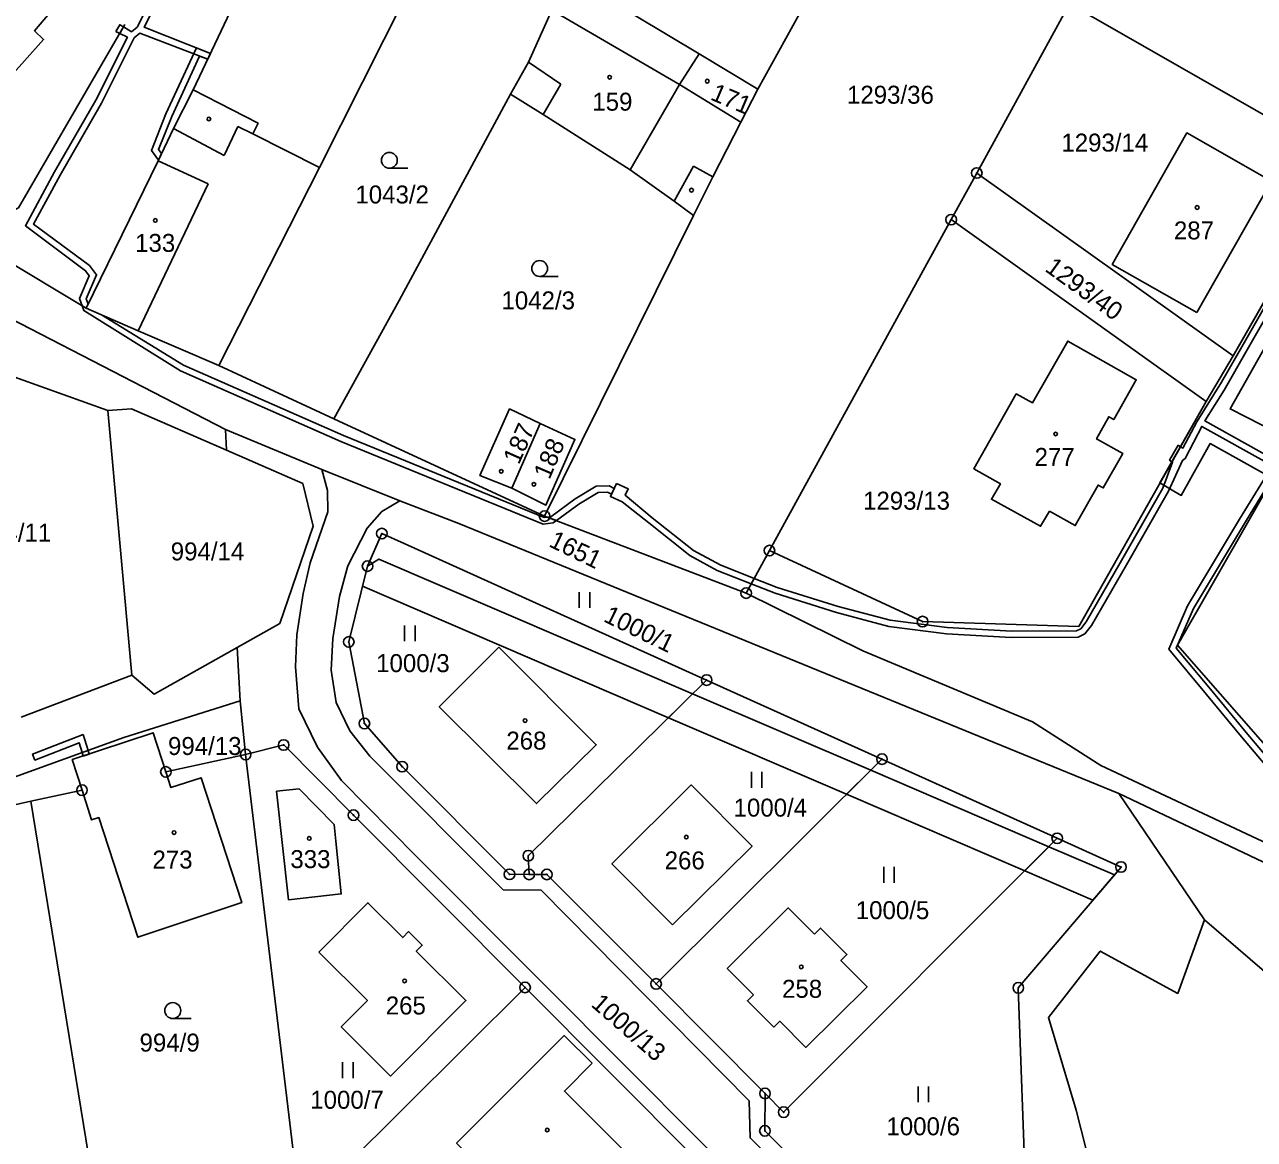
# Model space of a CAD drawing. Extents: x -680203 to -673936, y -1102717 to -1093650.
# Drawn here: x -676600.6 to -676484.3, y -1100837.8 to -1100732.3 of the extents above; entities that cross this region are included whole.
import ezdxf

# ---------------------------------------------------------------- set-up
doc = ezdxf.new("R2010")
doc.units = 0
for name, color, linetype in [('SOxx02xx_Koleje_param další_Popis10', 7, 'Continuous'), ('SOxxxxxx_Koleje_hlavní_body_Popis10', 7, 'Continuous'), ('SOxxxxxx_Koleje_LN_parametry_Popis10', 7, 'Continuous'), ('SOxxxxxx_Koleje_param další_Popis10', 7, 'Continuous'), ('SOxxxxxx_Osa_bod_P', 7, 'Continuous'), ('SOxxxxxx_Staničení_Popis10', 7, 'Continuous'), ('x_prac', 7, 'Continuous')]:
    doc.layers.add(name, color=color, linetype=linetype)

msp = doc.modelspace()

# ---------------------------------------------------------------- linework, layer by layer
at = {"layer": 'SOxx02xx_Koleje_param další_Popis10'}
for centre, radius in [((-676510.59, -1100746.39), 0.5), ((-676510.59, -1100746.39), 0.0303), ((-676513.01, -1100750.8), 0.5), ((-676513.01, -1100750.8), 0.0303), ((-676551.45, -1100778.85), 0.5), ((-676551.45, -1100778.85), 0.0303), ((-676566.84, -1100780.5), 0.5), ((-676566.84, -1100780.5), 0.0303), ((-676530.19, -1100782.11), 0.5), ((-676530.19, -1100782.11), 0.0303), ((-676568.19, -1100783.58), 0.5), ((-676568.19, -1100783.58), 0.0303), ((-676532.39, -1100786.13), 0.5), ((-676532.39, -1100786.13), 0.0303), ((-676515.71, -1100788.83), 0.5), ((-676515.71, -1100788.83), 0.0303), ((-676569.97, -1100790.75), 0.5), ((-676569.97, -1100790.75), 0.0303), ((-676536.13, -1100794.36), 0.5), ((-676536.13, -1100794.36), 0.0303), ((-676568.49, -1100798.47), 0.5), ((-676568.49, -1100798.47), 0.0303), ((-676576.12, -1100800.5), 0.5), ((-676576.12, -1100800.5), 0.0303), ((-676579.72, -1100801.4), 0.5), ((-676579.72, -1100801.4), 0.0303), ((-676519.55, -1100801.84), 0.5), ((-676519.55, -1100801.84), 0.0303), ((-676587.26, -1100803.05), 0.5), ((-676587.26, -1100803.05), 0.0303), ((-676564.92, -1100802.55), 0.5), ((-676564.92, -1100802.55), 0.0303), ((-676595.19, -1100804.78), 0.5), ((-676595.19, -1100804.78), 0.0303), ((-676569.52, -1100807.14), 0.5), ((-676569.52, -1100807.14), 0.0303), ((-676502.98, -1100809.33), 0.5), ((-676502.98, -1100809.33), 0.0303), ((-676552.99, -1100810.98), 0.5), ((-676552.99, -1100810.98), 0.0303), ((-676554.77, -1100812.74), 0.5), ((-676552.91, -1100812.75), 0.5), ((-676551.24, -1100812.75), 0.5), ((-676496.95, -1100812.05), 0.5), ((-676496.95, -1100812.05), 0.0303), ((-676554.77, -1100812.74), 0.0303), ((-676552.91, -1100812.75), 0.0303), ((-676551.24, -1100812.75), 0.0303), ((-676540.91, -1100823.11), 0.5), ((-676553.3, -1100823.44), 0.5), ((-676553.3, -1100823.44), 0.0303), ((-676540.91, -1100823.11), 0.0303), ((-676506.66, -1100823.48), 0.5), ((-676506.66, -1100823.48), 0.0303), ((-676530.61, -1100833.47), 0.5), ((-676530.61, -1100833.47), 0.0303), ((-676528.85, -1100835.24), 0.5), ((-676528.85, -1100835.24), 0.0303), ((-676530.62, -1100837.01), 0.5), ((-676530.62, -1100837.01), 0.0303)]:
    msp.add_circle(centre, radius, dxfattribs=at)
at = {"layer": 'SOxxxxxx_Koleje_hlavní_body_Popis10'}
for p, q in [((-676566.13, -1100745.94), (-676564.38, -1100745.94)), ((-676551.92, -1100756.17), (-676550.17, -1100756.17)), ((-676548.18, -1100787.54), (-676548.18, -1100786.04)), ((-676547.18, -1100787.54), (-676547.18, -1100786.04)), ((-676564.69, -1100790.69), (-676564.69, -1100789.19)), ((-676563.69, -1100790.69), (-676563.69, -1100789.19)), ((-676531.9, -1100804.55), (-676531.9, -1100803.05)), ((-676530.9, -1100804.55), (-676530.9, -1100803.05)), ((-676519.39, -1100813.54), (-676519.39, -1100812.04)), ((-676518.39, -1100813.54), (-676518.39, -1100812.04)), ((-676586.61, -1100826.38), (-676584.86, -1100826.38)), ((-676570.56, -1100832.01), (-676570.56, -1100830.51)), ((-676569.56, -1100832.01), (-676569.56, -1100830.51)), ((-676516.14, -1100834.3), (-676516.14, -1100832.8)), ((-676515.14, -1100834.3), (-676515.14, -1100832.8))]:
    msp.add_line(p, q, dxfattribs=at)
for centre in [(-676566.13, -1100745.19), (-676551.92, -1100755.42), (-676586.61, -1100825.63)]:
    msp.add_circle(centre, 0.75, dxfattribs=at)
at = {"layer": 'SOxxxxxx_Koleje_LN_parametry_Popis10'}
for points in [[(-676590.52, -1100733.04), (-676591.28, -1100732.57), (-676591.63, -1100733.18), (-676590.9, -1100733.54), (-676593.87, -1100739.51), (-676597.78, -1100746.29), (-676600.54, -1100751.38), (-676594.86, -1100755.63), (-676594.5, -1100756.11), (-676595.43, -1100758.27), (-676595.19, -1100758.94), (-676595.02, -1100759.41), (-676585.87, -1100765.1), (-676570.72, -1100771.79), (-676551.58, -1100779.61), (-676550.64, -1100779.49), (-676550.34, -1100779.27), (-676551.18, -1100778.95), (-676551.5, -1100778.99), (-676570.48, -1100771.23), (-676585.59, -1100764.56), (-676593.35, -1100759.81), (-676594.79, -1100759.18), (-676594.6, -1100758.8), (-676594.79, -1100758.29), (-676593.81, -1100756.02), (-676594.48, -1100755.14), (-676599.78, -1100751.22), (-676597.26, -1100746.59), (-676593.35, -1100739.79), (-676590.27, -1100733.61), (-676589.73, -1100733.16), (-676583.3, -1100735.63), (-676583.04, -1100735.08), (-676589.31, -1100732.6), (-676584.54, -1100723.28)], [(-676585.08, -1100723), (-676589.99, -1100732.6), (-676590.52, -1100733.04)], [(-676475.81, -1100745.24), (-676486.33, -1100763.68), (-676488.9, -1100767.99), (-676493.27, -1100775.71), (-676491.25, -1100776.89), (-676488.53, -1100771.98), (-676482.6, -1100775.3)], [(-676481.63, -1100755.99), (-676485.53, -1100762.82), (-676487.44, -1100766.17), (-676489.77, -1100769.93), (-676491.1, -1100772.42), (-676491.33, -1100772.28), (-676492.13, -1100773.71), (-676492.08, -1100773.74), (-676493, -1100776.21), (-676497.04, -1100783.28), (-676500.25, -1100788.85), (-676500.76, -1100789.51), (-676501.15, -1100789.69), (-676507.28, -1100789.72), (-676513.4, -1100789.38), (-676518.79, -1100788.68), (-676523.68, -1100787.39), (-676529.45, -1100785.59), (-676531.63, -1100784.74), (-676531.92, -1100785.26), (-676529.65, -1100786.15), (-676523.84, -1100787.97), (-676518.9, -1100789.28), (-676513.46, -1100789.98), (-676507.32, -1100790.32), (-676501.01, -1100790.29), (-676500.38, -1100789.99), (-676499.75, -1100789.19), (-676496.44, -1100783.46), (-676492.46, -1100776.48), (-676491.14, -1100773.58), (-676490.88, -1100773.39), (-676489.32, -1100770.36), (-676482.85, -1100773.98)], [(-676482.54, -1100773.46), (-676489.01, -1100769.85), (-676487.21, -1100766.93), (-676485.01, -1100763.12), (-676481.05, -1100756.17)], [(-676480.59, -1100771.78), (-676486.64, -1100768.7), (-676480.28, -1100757.46)], [(-676482.97, -1100774.62), (-676485.74, -1100779.15), (-676490.66, -1100787.34), (-676492.42, -1100791.44), (-676488.86, -1100795.72), (-676485.56, -1100799.74), (-676482.47, -1100803.39)], [(-676482.03, -1100802.99), (-676485.12, -1100799.32), (-676488.48, -1100795.22), (-676491.72, -1100791.33), (-676490.11, -1100787.58), (-676485.18, -1100779.39), (-676481.96, -1100774.11)]]:
    msp.add_lwpolyline(points, dxfattribs=at)
for points in [[(-676591.99, -1100733), (-676591.63, -1100733.18), (-676591.28, -1100732.57), (-676591.62, -1100732.36)], [(-676587.25, -1100740.79), (-676588.63, -1100744.25), (-676587.96, -1100745.17), (-676587.66, -1100744.54), (-676587.96, -1100744.15), (-676586.7, -1100741.03), (-676584.07, -1100735.34), (-676583.3, -1100735.63), (-676583.04, -1100735.08), (-676584.38, -1100734.55)], [(-676491.56, -1100772.13), (-676492.36, -1100773.56), (-676492.13, -1100773.71), (-676491.33, -1100772.28)], [(-676550.86, -1100778.91), (-676551.18, -1100778.95), (-676550.34, -1100779.27), (-676548.21, -1100777.72), (-676546.38, -1100776.6), (-676545.5, -1100776.58), (-676545.13, -1100776.77), (-676544.87, -1100776.23), (-676545.36, -1100775.98), (-676546.56, -1100776), (-676548.55, -1100777.22)], [(-676544.64, -1100775.76), (-676545.23, -1100776.99), (-676544.13, -1100777.5), (-676541.61, -1100779.5), (-676537.72, -1100782.59), (-676535.12, -1100784.01), (-676531.92, -1100785.26), (-676531.63, -1100784.74), (-676534.86, -1100783.47), (-676537.38, -1100782.09), (-676541.27, -1100779), (-676543.83, -1100776.87), (-676543.54, -1100776.27)], [(-676537.46, -1100795.66), (-676567.12, -1100782.92), (-676568.19, -1100783.58), (-676568.66, -1100785.48), (-676539.74, -1100797.92)], [(-676537.46, -1100795.66), (-676539.74, -1100797.92), (-676522.89, -1100805.17), (-676520.61, -1100802.9)], [(-676595.09, -1100799.5), (-676599.86, -1100801.37), (-676599.64, -1100801.93), (-676595.47, -1100800.29), (-676595.18, -1100801.21), (-676594.62, -1100801.01)], [(-676595.18, -1100801.21), (-676595.08, -1100801.55), (-676594.51, -1100801.36), (-676594.62, -1100801.01)], [(-676520.61, -1100802.9), (-676522.89, -1100805.17), (-676506.05, -1100812.41), (-676503.77, -1100810.13)], [(-676503.77, -1100810.13), (-676506.05, -1100812.41), (-676499.61, -1100815.18), (-676497.58, -1100812.79)]]:
    msp.add_lwpolyline(points, close=True, dxfattribs=at)
at = {"layer": 'SOxxxxxx_Koleje_param další_Popis10'}
for centre in [(-676545.3, -1100737.33), (-676536.07, -1100737.7), (-676583.19, -1100741.28), (-676537.56, -1100748.01), (-676489.75, -1100749.65), (-676588.26, -1100750.87), (-676503.13, -1100771.08), (-676555.55, -1100774.61), (-676552.46, -1100775.84), (-676553.3, -1100798.19), (-676586.48, -1100808.79), (-676573.7, -1100809.34), (-676538.05, -1100809.22), (-676527.18, -1100821.5), (-676564.69, -1100822.82), (-676551.2, -1100836.93)]:
    msp.add_circle(centre, 0.175, dxfattribs=at)
at = {"layer": 'SOxxxxxx_Staničení_Popis10'}
for p, q in [((-676538.71, -1100738.01), (-676550.76, -1100730.97)), ((-676552.96, -1100735.91), (-676549.93, -1100737.98)), ((-676549.93, -1100737.98), (-676551.6, -1100740.84)), ((-676543.35, -1100746.1), (-676538.71, -1100738.01)), ((-676581.76, -1100744.74), (-676586.55, -1100742.18)), ((-676580.46, -1100742), (-676581.76, -1100744.74)), ((-676579.03, -1100742.67), (-676580.46, -1100742)), ((-676583.26, -1100747.42), (-676587.99, -1100745.25)), ((-676539.21, -1100749.05), (-676537.38, -1100745.74)), ((-676537.38, -1100745.74), (-676535.53, -1100746.75)), ((-676589.88, -1100761.33), (-676583.26, -1100747.42))]:
    msp.add_line(p, q, dxfattribs=at)
at = {"layer": 'x_prac'}
for p, q in [((-676560.35, -1100721.23), (-676572.74, -1100745.88)), ((-676536.84, -1100735.12), (-676549.23, -1100727.67)), ((-676501.81, -1100730.39), (-676510.59, -1100746.39)), ((-676475.81, -1100745.24), (-676501.81, -1100730.39)), ((-676531.3, -1100738.47), (-676527.33, -1100731.28)), ((-676531.3, -1100738.47), (-676536.84, -1100735.12)), ((-676532.89, -1100741.57), (-676531.3, -1100738.47)), ((-676582.25, -1100764.59), (-676572.74, -1100745.88)), ((-676475.81, -1100745.24), (-676486.33, -1100763.68)), ((-676513.01, -1100750.8), (-676510.59, -1100746.39)), ((-676510.59, -1100746.39), (-676486.33, -1100763.68)), ((-676551.45, -1100778.85), (-676537.37, -1100750.4)), ((-676513.01, -1100750.8), (-676530.19, -1100782.11)), ((-676488.9, -1100767.99), (-676513.01, -1100750.8)), ((-676606.72, -1100752.03), (-676594.79, -1100759.18)), ((-676582.25, -1100764.59), (-676571.39, -1100769.66)), ((-676486.33, -1100763.68), (-676488.9, -1100767.99)), ((-676590.47, -1100793.9), (-676592.74, -1100768.85)), ((-676571.39, -1100769.66), (-676551.45, -1100778.85)), ((-676554.55, -1100776.22), (-676551.87, -1100770.09)), ((-676572.5, -1100774.44), (-676581.63, -1100770.64)), ((-676581.52, -1100772.62), (-676581.63, -1100770.64)), ((-676581.52, -1100772.62), (-676574.31, -1100775.77)), ((-676565.14, -1100777.4), (-676572.5, -1100774.44)), ((-676532.39, -1100786.13), (-676551.45, -1100778.85)), ((-676530.19, -1100782.11), (-676532.39, -1100786.13)), ((-676515.71, -1100788.83), (-676530.19, -1100782.11)), ((-676576.49, -1100789.01), (-676580.51, -1100791.27)), ((-676580.51, -1100791.27), (-676580.24, -1100796.33)), ((-676600.96, -1100797.88), (-676590.47, -1100793.9)), ((-676552.99, -1100810.98), (-676536.13, -1100794.36)), ((-676536.13, -1100794.36), (-676519.55, -1100801.84)), ((-676580.24, -1100796.33), (-676579.72, -1100801.4)), ((-676579.72, -1100801.4), (-676576.12, -1100800.5)), ((-676579.72, -1100801.4), (-676587.26, -1100803.05)), ((-676574.95, -1100841.25), (-676579.72, -1100801.4)), ((-676519.55, -1100801.84), (-676540.91, -1100823.11)), ((-676502.98, -1100809.33), (-676519.55, -1100801.84)), ((-676595.19, -1100804.78), (-676600.04, -1100805.82)), ((-676489.06, -1100817.06), (-676497.14, -1100805.1)), ((-676438.19, -1100833.14), (-676497.14, -1100805.1)), ((-676600.04, -1100805.82), (-676614.94, -1100809.1)), ((-676593.79, -1100844.19), (-676600.04, -1100805.82)), ((-676552.91, -1100812.75), (-676552.99, -1100810.98)), ((-676573.65, -1100843.69), (-676553.3, -1100823.44)), ((-676553.3, -1100823.44), (-676537.07, -1100839.74)), ((-676540.91, -1100823.11), (-676530.61, -1100833.47))]:
    msp.add_line(p, q, dxfattribs=at)
for points in [[(-676584.67, -1100738.53), (-676579.1, -1100726.73), (-676573.13, -1100713.87), (-676560.35, -1100721.23)], [(-676612.44, -1100733.57), (-676604.79, -1100740.41), (-676598.82, -1100733.77), (-676599.68, -1100732.94), (-676598.07, -1100731.04), (-676604.72, -1100725.14), (-676612.44, -1100733.57)], [(-676549.23, -1100727.67), (-676550.76, -1100730.97), (-676552.96, -1100735.91), (-676554.68, -1100738.94)], [(-676604.59, -1100751.28), (-676601.2, -1100749.69), (-676591.14, -1100732.33)], [(-676532.89, -1100741.57), (-676538.71, -1100738.01), (-676536.84, -1100735.12)], [(-676584.67, -1100738.53), (-676586.55, -1100742.18), (-676587.99, -1100745.25), (-676594.79, -1100759.18)], [(-676572.74, -1100745.88), (-676579.03, -1100742.67), (-676578.55, -1100741.68), (-676584.67, -1100738.53)], [(-676554.68, -1100738.94), (-676565.21, -1100758.46), (-676571.39, -1100769.66)], [(-676554.68, -1100738.94), (-676551.6, -1100740.84), (-676543.35, -1100746.1), (-676539.21, -1100749.05), (-676537.37, -1100750.4)], [(-676537.37, -1100750.4), (-676535.53, -1100746.75), (-676532.89, -1100741.57)], [(-676489.78, -1100759.57), (-676482.71, -1100747.15), (-676490.71, -1100742.6), (-676497.78, -1100755.03), (-676489.78, -1100759.57)], [(-676581.63, -1100770.64), (-676609.8, -1100756.11), (-676614.4, -1100754.81)], [(-676594.79, -1100759.18), (-676589.88, -1100761.33), (-676582.25, -1100764.59)], [(-676503.72, -1100778.39), (-676501.27, -1100779.75), (-676499.11, -1100775.92), (-676498.63, -1100776.18), (-676496.78, -1100772.92), (-676499.26, -1100771.54), (-676498.11, -1100769.45), (-676497.64, -1100769.72), (-676495.51, -1100765.95), (-676501.99, -1100762.29), (-676505.33, -1100768.14), (-676506.85, -1100767.28), (-676510.88, -1100774.37), (-676508.35, -1100775.78), (-676509.2, -1100777.25), (-676504.56, -1100779.81), (-676503.72, -1100778.39)], [(-676621.98, -1100766.29), (-676609.66, -1100762.79), (-676592.74, -1100768.85)], [(-676488.9, -1100767.99), (-676500.95, -1100789.29), (-676515.71, -1100788.83)], [(-676592.74, -1100768.85), (-676590.5, -1100768.71), (-676581.52, -1100772.62)], [(-676551.87, -1100770.09), (-676554.77, -1100768.7), (-676557.56, -1100775), (-676554.55, -1100776.22)], [(-676554.55, -1100776.22), (-676551.33, -1100777.82), (-676548.59, -1100771.59), (-676551.87, -1100770.09)], [(-676481.62, -1100773.58), (-676491.6, -1100791.07), (-676477.72, -1100806.91), (-676458.46, -1100815.63)], [(-676572.5, -1100774.44), (-676571.98, -1100776.42), (-676571.96, -1100778.45), (-676573.62, -1100783.26), (-676574.29, -1100786.18), (-676574.89, -1100790.07), (-676575.02, -1100793.1), (-676574.69, -1100797.07), (-676572.94, -1100800.71), (-676570.65, -1100803.85), (-676563.56, -1100811.04), (-676542.41, -1100832.29), (-676520.82, -1100854.03)], [(-676574.31, -1100775.77), (-676573.35, -1100779.8), (-676576.49, -1100789.01)], [(-676518.15, -1100851.65), (-676532.03, -1100837.67), (-676532.11, -1100834.16), (-676551.78, -1100814.23), (-676555.36, -1100814.21), (-676567.98, -1100801.56), (-676569.87, -1100799.15), (-676571.15, -1100796.47), (-676571.62, -1100793.42), (-676571.49, -1100790.44), (-676570.86, -1100786.44), (-676570.07, -1100783.56), (-676568.24, -1100779.98), (-676566.85, -1100778.42), (-676565.14, -1100777.4)], [(-676497.14, -1100805.1), (-676559.55, -1100779.55), (-676565.14, -1100777.4)], [(-676552.91, -1100812.75), (-676554.77, -1100812.74), (-676564.92, -1100802.55), (-676568.49, -1100798.47), (-676569.97, -1100790.75), (-676568.19, -1100783.58), (-676566.84, -1100780.5), (-676564.74, -1100781.45), (-676536.13, -1100794.36)], [(-676437.18, -1100831.38), (-676498.85, -1100802.45), (-676505.31, -1100798.3), (-676521.37, -1100791.61), (-676532.39, -1100786.13)], [(-676590.47, -1100793.9), (-676588.37, -1100795.68), (-676580.51, -1100791.27)], [(-676555.77, -1100791.26), (-676561.42, -1100796.9), (-676552.23, -1100806.04), (-676546.56, -1100800.48), (-676555.77, -1100791.26)], [(-676580.24, -1100796.33), (-676591.24, -1100799.79), (-676606.88, -1100805.43), (-676610.84, -1100807.23)], [(-676587.26, -1100803.05), (-676588.46, -1100799.35), (-676596.12, -1100801.89), (-676595.19, -1100804.78)], [(-676576.12, -1100800.5), (-676569.52, -1100807.14), (-676553.3, -1100823.44)], [(-676595.19, -1100804.78), (-676594.29, -1100807.59), (-676593.59, -1100807.37), (-676589.9, -1100818.7), (-676580.08, -1100815.42), (-676583.91, -1100803.6), (-676586.78, -1100804.54), (-676587.26, -1100803.05)], [(-676539.36, -1100817.52), (-676531.84, -1100810.06), (-676537.58, -1100804.28), (-676545.09, -1100811.74), (-676539.36, -1100817.52)], [(-676571.34, -1100808.04), (-676571.18, -1100809.61), (-676570.68, -1100814.6), (-676575.66, -1100815.14), (-676576.8, -1100804.88), (-676574.67, -1100804.64), (-676571.34, -1100808.04)], [(-676502.98, -1100809.33), (-676496.95, -1100812.05), (-676506.66, -1100823.48), (-676505.95, -1100843.34), (-676512.04, -1100849.4), (-676513.7, -1100850.47), (-676516.62, -1100851.07), (-676530.62, -1100837.01), (-676530.61, -1100833.47)], [(-676530.61, -1100833.47), (-676528.85, -1100835.24), (-676502.98, -1100809.33)], [(-676540.91, -1100823.11), (-676551.24, -1100812.75), (-676552.91, -1100812.75)], [(-676572.81, -1100820.11), (-676568.2, -1100824.69), (-676570.68, -1100827.18), (-676566.01, -1100831.82), (-676558.89, -1100824.69), (-676563.58, -1100820.01), (-676563.02, -1100819.45), (-676564.31, -1100818.16), (-676564.86, -1100818.72), (-676568.16, -1100815.43), (-676572.81, -1100820.11)], [(-676525.94, -1100818.39), (-676525.37, -1100817.82), (-676522.86, -1100820.32), (-676523.43, -1100820.9), (-676520.96, -1100823.37), (-676526.74, -1100829.12), (-676529.22, -1100826.64), (-676529.78, -1100827.19), (-676532.27, -1100824.7), (-676531.7, -1100824.14), (-676534.18, -1100821.65), (-676528.41, -1100815.91), (-676525.94, -1100818.39)], [(-676496.12, -1100855.01), (-676501.2, -1100835.05), (-676503.82, -1100826.27), (-676498.92, -1100820), (-676491.58, -1100824.01), (-676489.06, -1100817.06)], [(-676438.19, -1100833.14), (-676447.21, -1100831.45), (-676459.26, -1100832.17), (-676474.06, -1100829.96), (-676489.06, -1100817.06)], [(-676546.96, -1100830.61), (-676549.61, -1100828), (-676559.78, -1100838.17), (-676551.51, -1100846.45), (-676543.95, -1100838.86), (-676549.57, -1100833.24), (-676546.96, -1100830.61)]]:
    msp.add_lwpolyline(points, dxfattribs=at)

# ---------------------------------------------------------------- texts
at = {"layer": 'SOxxxxxx_Osa_bod_P'}
for s, p in [('159', (-676546.94, -1100740.49)), ('1293/36', (-676522.86, -1100739.83)), ('1293/14', (-676502.59, -1100744.36)), ('1043/2', (-676569.34, -1100749.27)), ('287', (-676491.95, -1100752.67)), ('133', (-676590.17, -1100753.85)), ('1042/3', (-676555.53, -1100759.29)), ('277', (-676505.12, -1100774.1)), ('1293/13', (-676521.34, -1100778.24)), ('994/11', (-676605.05, -1100781.26)), ('994/14', (-676586.8, -1100783.04)), ('1000/3', (-676567.38, -1100793.61)), ('994/13', (-676587.06, -1100801.45)), ('268', (-676555.07, -1100800.94)), ('1000/4', (-676533.58, -1100807.28)), ('273', (-676588.53, -1100812.19)), ('333', (-676575.49, -1100812.15)), ('266', (-676540.1, -1100812.27)), ('1000/5', (-676522.03, -1100816.98)), ('258', (-676529, -1100824.42)), ('265', (-676566.47, -1100826)), ('994/9', (-676589.75, -1100829.51)), ('1000/7', (-676573.61, -1100834.92)), ('1000/6', (-676519.13, -1100837.43))]:
    msp.add_text(s, height=1.7, dxfattribs=at).set_placement(p)
for s, rotation, p in [('171', 337, (-676535.87, -1100739.41)), ('1293/40', 324, (-676504.24, -1100755.6)), ('187', 66, (-676553.89, -1100774.05)), ('188', 67, (-676550.99, -1100775.46)), ('1651', 334, (-676551.15, -1100781.67)), ('1000/1', 334, (-676545.98, -1100788.77)), ('1000/13', 319, (-676547.15, -1100825.16))]:
    msp.add_text(s, height=1.7, rotation=rotation, dxfattribs=at).set_placement(p)

doc.saveas('drawing.dxf')
